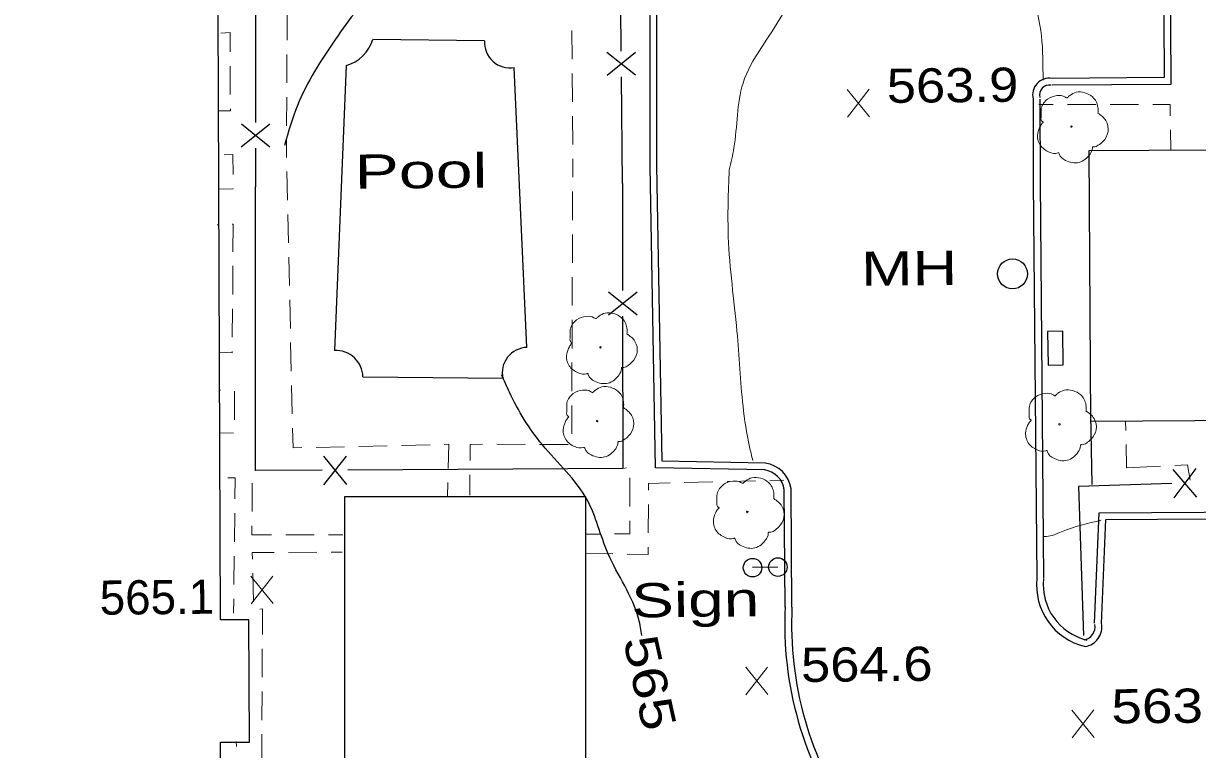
# Model space of a CAD drawing. Extents: x 2361708 to 2370558, y 6977955 to 6991887.
# Drawn here: x 2365821.9 to 2365986.7, y 6986721.6 to 6986823.5 of the extents above; entities that cross this region are included whole.
import ezdxf
from ezdxf.enums import TextEntityAlignment as Align

# ---------------------------------------------------------------- set-up
doc = ezdxf.new("R2010")
doc.units = 0
doc.header["$LTSCALE"] = 1.9
for name, color, linetype, lineweight in [('11', 7, 'Continuous', 25), ('13', 7, 'Continuous', 13), ('14', 7, 'Continuous', 13), ('17', 7, 'Continuous', 25), ('2', 7, 'Continuous', 25), ('20', 7, 'Continuous', 25), ('21', 7, 'Continuous', 25), ('23', 7, 'Continuous', 25), ('29', 7, 'Continuous', 13), ('31', 7, 'Continuous', 13), ('35', 7, 'Continuous', 13)]:
    doc.layers.add(name, color=color, linetype=linetype, lineweight=lineweight)

msp = doc.modelspace()

# ---------------------------------------------------------------- linework, layer by layer
at = {"layer": '11'}
msp.add_lwpolyline([(2365821.867, 6986712.447), (2365849.558, 6986712.54), (2365849.521, 6986722.66), (2365853.592, 6986722.679), (2365853.518, 6986739.849), (2365849.528, 6986739.831), (2365849.13, 6986837.322), (2365826.01, 6986837.232)], dxfattribs=at)
for points in [[(2366086.275, 6986812.818), (2366021.906, 6986812.386), (2366021.947, 6986805.956), (2365971.427, 6986805.645), (2365971.659, 6986767.705), (2365993.588, 6986767.844), (2365993.582, 6986768.454), (2366115.058, 6986769.61), (2366114.709, 6986806.228), (2366086.34, 6986805.958)], [(2365900.826, 6986757.11), (2365866.945, 6986757.118), (2365866.939, 6986713.576), (2365900.82, 6986713.568)]]:
    msp.add_lwpolyline(points, close=True, dxfattribs=at)
at = {"layer": '13'}
for p, q in [((2365858.865, 6986821.184), (2365858.876, 6986825.184)), ((2365898.853, 6986822.535), (2365898.881, 6986818.535)), ((2365858.831, 6986815.183), (2365858.853, 6986819.184)), ((2365850.896, 6986813.568), (2365850.878, 6986817.568)), ((2365898.89, 6986816.535), (2365898.918, 6986812.535)), ((2365858.808, 6986809.183), (2365858.821, 6986813.183)), ((2365964.415, 6986812.168), (2365966.415, 6986812.167)), ((2365968.415, 6986812.166), (2365972.415, 6986812.174)), ((2365974.416, 6986812.173), (2365978.416, 6986812.182)), ((2365898.937, 6986810.535), (2365898.965, 6986806.535)), ((2365982.88, 6986808.594), (2365982.917, 6986805.754)), ((2365858.787, 6986805.183), (2365858.798, 6986807.183)), ((2365858.801, 6986804.743), (2365858.787, 6986805.183)), ((2365898.98, 6986803.945), (2365898.969, 6986801.945)), ((2365898.974, 6986804.535), (2365898.98, 6986803.945)), ((2365858.928, 6986798.744), (2365858.84, 6986802.743)), ((2365898.958, 6986799.944), (2365898.946, 6986795.944)), ((2365859.065, 6986792.744), (2365858.977, 6986796.744)), ((2365849.171, 6986795.26), (2365849.071, 6986795.259)), ((2365898.936, 6986793.944), (2365898.923, 6986789.944)), ((2365859.192, 6986786.746), (2365859.104, 6986790.745)), ((2365851.234, 6986785.5), (2365851.265, 6986789.5)), ((2365898.913, 6986787.943), (2365898.901, 6986783.943)), ((2365851.181, 6986779.499), (2365851.213, 6986783.499)), ((2365859.329, 6986780.747), (2365859.241, 6986784.746)), ((2365898.89, 6986781.943), (2365898.878, 6986777.943)), ((2365859.456, 6986774.748), (2365859.368, 6986778.747)), ((2365898.867, 6986775.942), (2365898.855, 6986771.942)), ((2365849.531, 6986772.073), (2365849.291, 6986772.091)), ((2365851.511, 6986767.921), (2365851.503, 6986771.921)), ((2365859.594, 6986768.748), (2365859.505, 6986772.748)), ((2365898.854, 6986769.942), (2365898.842, 6986765.942)), ((2365849.348, 6986766.051), (2365851.348, 6986766.09)), ((2365866.938, 6986764.138), (2365862.938, 6986764.05)), ((2365872.937, 6986764.275), (2365868.937, 6986764.187)), ((2365878.936, 6986764.412), (2365874.936, 6986764.324)), ((2365892.316, 6986764.47), (2365888.316, 6986764.472)), ((2365898.316, 6986764.467), (2365894.316, 6986764.469)), ((2365854.409, 6986760.779), (2365854.429, 6986760.789)), ((2365906.527, 6986761.175), (2365905.999, 6986761.07)), ((2365853.953, 6986755.044), (2365853.986, 6986759.045)), ((2365881.405, 6986757.095), (2365881.446, 6986759.096)), ((2365884.536, 6986760.195), (2365884.503, 6986757.325)), ((2365907.009, 6986755.749), (2365907.001, 6986759.749)), ((2365918.627, 6986759.21), (2365914.628, 6986759.112)), ((2365924.626, 6986759.357), (2365920.627, 6986759.259)), ((2365928.625, 6986759.455), (2365926.626, 6986759.406)), ((2365909.587, 6986756.034), (2365909.575, 6986752.033)), ((2365851.474, 6986750.8), (2365851.526, 6986754.801)), ((2365862.675, 6986751.767), (2365858.675, 6986751.779)), ((2365866.676, 6986751.765), (2365864.675, 6986751.766)), ((2365900.856, 6986751.851), (2365902.856, 6986751.87)), ((2365851.401, 6986744.799), (2365851.453, 6986748.8)), ((2365859.058, 6986749.312), (2365863.058, 6986749.33)), ((2365865.058, 6986749.339), (2365866.598, 6986749.344)), ((2365904.603, 6986749.096), (2365900.792, 6986749.17)), ((2365854.154, 6986742.375), (2365854.046, 6986746.375)), ((2365851.359, 6986740.799), (2365851.38, 6986742.799)), ((2365855.375, 6986731.777), (2365855.387, 6986735.777)), ((2365855.342, 6986725.776), (2365855.364, 6986729.777)), ((2365851.757, 6986722.082), (2365851.741, 6986722.761))]:
    msp.add_line(p, q, dxfattribs=at)
for points in [[(2365850.869, 6986819.568), (2365850.864, 6986822.248), (2365849.574, 6986822.176)], [(2365849.178, 6986811.281), (2365850.908, 6986811.298), (2365850.905, 6986811.568)], [(2365980.416, 6986812.181), (2365982.826, 6986812.184), (2365982.851, 6986810.594)], [(2365851.293, 6986802.361), (2365851.257, 6986805.141), (2365850.037, 6986805.099)], [(2365849.342, 6986800.302), (2365851.323, 6986800.341), (2365851.322, 6986800.361)], [(2365851.277, 6986791.5), (2365851.31, 6986795.361), (2365851.17, 6986795.359)], [(2365849.37, 6986777.392), (2365851.172, 6986777.299), (2365851.17, 6986777.499)], [(2365860.939, 6986764.011), (2365859.709, 6986763.979), (2365859.642, 6986766.749)], [(2365881.487, 6986761.096), (2365881.555, 6986764.477), (2365880.935, 6986764.461)], [(2365886.315, 6986764.473), (2365884.585, 6986764.466), (2365884.557, 6986762.195)], [(2365851.547, 6986756.801), (2365851.589, 6986759.762), (2365850.548, 6986759.772)], [(2365912.628, 6986759.063), (2365909.589, 6986758.994), (2365909.588, 6986758.034)], [(2365904.856, 6986751.889), (2365907.006, 6986751.899), (2365907.008, 6986753.749)], [(2365856.675, 6986751.78), (2365853.935, 6986751.784), (2365853.943, 6986753.044)], [(2365853.997, 6986748.374), (2365853.968, 6986749.284), (2365857.058, 6986749.303)], [(2365909.574, 6986750.033), (2365909.574, 6986749.003), (2365906.603, 6986749.055)], [(2365855.398, 6986737.777), (2365855.413, 6986741.397), (2365855.034, 6986741.343)], [(2365855.168, 6986719.914), (2365855.318, 6986719.925), (2365855.331, 6986723.776)]]:
    msp.add_lwpolyline(points, dxfattribs=at)
at = {"layer": '14'}
msp.add_line((2365976.611, 6986766.432), (2365976.59, 6986767.622), dxfattribs=at)
for points in [[(2365981.479, 6986761.418), (2365976.721, 6986761.193), (2365976.65, 6986764.432)], [(2365985.628, 6986759.438), (2365985.277, 6986761.604), (2365983.478, 6986761.517)]]:
    msp.add_lwpolyline(points, dxfattribs=at)
at = {"layer": '17'}
for p, q in [((2365907.783, 6986816.28), (2365903.763, 6986819.441)), ((2365907.763, 6986819.479), (2365903.784, 6986816.242)), ((2365905.938, 6986801.061), (2365905.815, 6986816.061)), ((2365852.447, 6986806.242), (2365856.456, 6986809.441)), ((2365852.456, 6986809.443), (2365856.446, 6986806.24)), ((2365854.418, 6986806.041), (2365854.42, 6986800.63)), ((2365905.938, 6986801.061), (2365905.961, 6986786.061)), ((2365903.993, 6986785.861), (2365907.993, 6986782.66)), ((2365903.993, 6986782.662), (2365907.993, 6986785.86)), ((2365971.873, 6986758.817), (2365971.68, 6986768.595)), ((2365863.98, 6986762.81), (2365867.198, 6986758.83)), ((2365867.18, 6986762.83), (2365863.998, 6986758.81)), ((2365983.224, 6986760.955), (2365986.551, 6986757.066)), ((2365986.423, 6986761.065), (2365983.351, 6986756.966))]:
    msp.add_line(p, q, dxfattribs=at)
for points in [[(2365873.242, 6986850.882), (2365854.432, 6986850.833), (2365854.424, 6986809.641)], [(2365905.791, 6986819.661), (2365905.533, 6986850.97), (2365876.842, 6986850.896)], [(2365863.789, 6986760.838), (2365854.429, 6986760.789), (2365854.42, 6986800.63)], [(2365905.965, 6986782.46), (2365905.999, 6986761.07), (2365867.389, 6986760.862)], [(2365983.082, 6986758.984), (2365969.986, 6986758.569), (2365970.675, 6986737.644)]]:
    msp.add_lwpolyline(points, dxfattribs=at)
at = {"layer": '2'}
for p, q in [((2365963.598, 6986812.93), (2365963.608, 6986801.3)), ((2365964.558, 6986812.93), (2365964.568, 6986801.299)), ((2365963.608, 6986801.3), (2365964.118, 6986745.682)), ((2365964.568, 6986801.309), (2365965.078, 6986745.691)), ((2365928.785, 6986741.616), (2365928.657, 6986758.215)), ((2365929.745, 6986741.625), (2365929.617, 6986758.225))]:
    msp.add_line(p, q, dxfattribs=at)
for points in [[(2365966.956, 6986905.637), (2365981.467, 6986905.625), (2365981.98, 6986815.936), (2365966.27, 6986815.836)], [(2365966.956, 6986906.597), (2365982.417, 6986906.584), (2365982.949, 6986814.985), (2365966.279, 6986814.876)], [(2365909.825, 6986803.548), (2365909.79, 6986852.4), (2365926.506, 6986852.82)], [(2365910.785, 6986803.547), (2365910.749, 6986851.459), (2365926.535, 6986851.86)], [(2365925.962, 6986760.87), (2365910.568, 6986761.153), (2365909.825, 6986803.528)], [(2365925.983, 6986761.83), (2365911.509, 6986762.092), (2365910.785, 6986803.547)], [(2365972.238, 6986739.389), (2365972.891, 6986754.866), (2366024.41, 6986755.196), (2366136.123, 6986755.51), (2366172.383, 6986755.615), (2366172.744, 6986738.798)], [(2365973.199, 6986739.348), (2365973.81, 6986753.915), (2366024.419, 6986754.237), (2366027.53, 6986754.246)]]:
    msp.add_lwpolyline(points, dxfattribs=at)
for centre, radius, start, end in [((2365965.902, 6986813.493), 2.372, 81.05717, 193.72067), ((2365965.902, 6986813.493), 1.412, 81.05717, 193.72067), ((2365925.446, 6986757.654), 3.25, 7.78564, 82.67877), ((2365925.446, 6986757.654), 4.21, 7.78564, 82.67877), ((2365973.003, 6986744.756), 8.933, 174.04533, 256.31869), ((2365973.003, 6986744.756), 7.973, 174.04533, 256.31869), ((2365978.304, 6986739.226), 49.578, 177.1716, 214.67665), ((2365978.304, 6986739.226), 48.618, 177.1716, 214.67665), ((2365970.468, 6986738.825), 1.821, 278.7158, 10.85754), ((2365970.468, 6986738.825), 2.781, 278.7158, 10.85754)]:
    msp.add_arc(centre, radius, start, end, dxfattribs=at)
at = {"layer": '20'}
msp.add_circle((2365960.711, 6986788.392), 2.1, dxfattribs=at)
at = {"layer": '21'}
msp.add_line((2365927.781, 6986747.256), (2365924.222, 6986747.173), dxfattribs=at)
for centre in [(2365924.212, 6986747.162), (2365927.771, 6986747.246)]:
    msp.add_circle(centre, 1.3, dxfattribs=at)
at = {"layer": '23'}
for p, q in [((2365886.586, 6986821.108), (2365870.914, 6986821.309)), ((2365867.178, 6986817.623), (2365865.539, 6986777.655)), ((2365892.536, 6986778.072), (2365890.762, 6986817.337)), ((2365869.525, 6986773.923), (2365889.177, 6986773.74))]:
    msp.add_line(p, q, dxfattribs=at)
msp.add_lwpolyline([(2365967.823, 6986775.619), (2365967.758, 6986780.349), (2365965.638, 6986780.318), (2365965.703, 6986775.589)], close=True, dxfattribs=at)
for centre, radius, start, end in [((2365865.689, 6986822.869), 5.453, 285.85526, 343.37469), ((2365890.193, 6986820.905), 3.612, 176.77364, 279.06305), ((2365865.698, 6986773.831), 3.828, 1.38563, 92.38838), ((2365892.625, 6986774.536), 3.538, 91.43461, 192.9932)]:
    msp.add_arc(centre, radius, start, end, dxfattribs=at)
at = {"layer": '29'}
for centre in [(2365968.975, 6986809.072), (2365902.857, 6986778.091), (2365902.385, 6986767.736), (2365967.303, 6986767.274), (2365923.478, 6986754.976)]:
    msp.add_circle(centre, 0.1, dxfattribs=at)
for points in [[(2365965.009, 6986809.644), (2365965.029, 6986809.654), (2365964.948, 6986809.723), (2365964.712, 6986810.351), (2365964.75, 6986811.631), (2365965.638, 6986812.93), (2365966.943, 6986813.413), (2365968.065, 6986813.223), (2365968.297, 6986813.095), (2365968.367, 6986813.096), (2365968.416, 6986813.136), (2365968.763, 6986813.43), (2365969.629, 6986813.878), (2365970.84, 6986813.81), (2365971.956, 6986813.22), (2365972.689, 6986811.797), (2365972.697, 6986810.937)], [(2365972.687, 6986810.957), (2365973.827, 6986809.898), (2365974.112, 6986808.311), (2365973.405, 6986806.983), (2365972.75, 6986806.437), (2365972.082, 6986806.221), (2365971.932, 6986806.209), (2365971.913, 6986806.099), (2365971.592, 6986805.196), (2365970.053, 6986804.031), (2365968.16, 6986804.314), (2365967.261, 6986805.255), (2365967.19, 6986805.384), (2365967.07, 6986805.363), (2365965.859, 6986805.482), (2365964.589, 6986806.479), (2365964.244, 6986808.116), (2365964.614, 6986809.14), (2365964.94, 6986809.583), (2365965.009, 6986809.634)], [(2365898.891, 6986778.663), (2365898.911, 6986778.673), (2365898.83, 6986778.742), (2365898.594, 6986779.37), (2365898.632, 6986780.65), (2365899.52, 6986781.949), (2365900.825, 6986782.432), (2365901.947, 6986782.242), (2365902.178, 6986782.114), (2365902.248, 6986782.115), (2365902.298, 6986782.156), (2365902.645, 6986782.449), (2365903.511, 6986782.897), (2365904.722, 6986782.829), (2365905.837, 6986782.239), (2365906.571, 6986780.816), (2365906.579, 6986779.957)], [(2365906.569, 6986779.976), (2365907.709, 6986778.917), (2365907.994, 6986777.329), (2365907.286, 6986776.003), (2365906.632, 6986775.457), (2365905.964, 6986775.24), (2365905.814, 6986775.229), (2365905.795, 6986775.118), (2365905.474, 6986774.215), (2365903.935, 6986773.051), (2365902.042, 6986773.333), (2365901.143, 6986774.274), (2365901.071, 6986774.403), (2365900.952, 6986774.382), (2365899.74, 6986774.501), (2365898.471, 6986775.499), (2365898.125, 6986777.135), (2365898.496, 6986778.159), (2365898.821, 6986778.602), (2365898.891, 6986778.653)], [(2365898.419, 6986768.308), (2365898.439, 6986768.318), (2365898.359, 6986768.387), (2365898.123, 6986769.015), (2365898.161, 6986770.295), (2365899.048, 6986771.594), (2365900.354, 6986772.077), (2365901.475, 6986771.887), (2365901.707, 6986771.759), (2365901.777, 6986771.76), (2365901.827, 6986771.8), (2365902.174, 6986772.094), (2365903.039, 6986772.542), (2365904.25, 6986772.474), (2365905.366, 6986771.884), (2365906.099, 6986770.461), (2365906.108, 6986769.601)], [(2365963.337, 6986767.846), (2365963.357, 6986767.856), (2365963.276, 6986767.925), (2365963.04, 6986768.553), (2365963.078, 6986769.833), (2365963.966, 6986771.132), (2365965.271, 6986771.614), (2365966.393, 6986771.425), (2365966.624, 6986771.297), (2365966.694, 6986771.298), (2365966.744, 6986771.338), (2365967.091, 6986771.631), (2365967.957, 6986772.08), (2365969.168, 6986772.012), (2365970.283, 6986771.422), (2365971.017, 6986769.999), (2365971.025, 6986769.139)], [(2365906.097, 6986769.621), (2365907.237, 6986768.562), (2365907.522, 6986766.975), (2365906.815, 6986765.648), (2365906.16, 6986765.102), (2365905.492, 6986764.885), (2365905.342, 6986764.874), (2365905.323, 6986764.764), (2365905.002, 6986763.86), (2365903.463, 6986762.696), (2365901.57, 6986762.978), (2365900.671, 6986763.919), (2365900.6, 6986764.048), (2365900.48, 6986764.027), (2365899.269, 6986764.146), (2365898, 6986765.144), (2365897.654, 6986766.781), (2365898.024, 6986767.804), (2365898.35, 6986768.247), (2365898.42, 6986768.298)], [(2365971.015, 6986769.159), (2365972.155, 6986768.1), (2365972.44, 6986766.513), (2365971.733, 6986765.186), (2365971.078, 6986764.639), (2365970.41, 6986764.423), (2365970.26, 6986764.411), (2365970.241, 6986764.301), (2365969.92, 6986763.398), (2365968.381, 6986762.234), (2365966.488, 6986762.515), (2365965.589, 6986763.457), (2365965.518, 6986763.586), (2365965.398, 6986763.565), (2365964.187, 6986763.684), (2365962.917, 6986764.682), (2365962.572, 6986766.318), (2365962.942, 6986767.342), (2365963.268, 6986767.785), (2365963.337, 6986767.836)], [(2365919.512, 6986755.548), (2365919.532, 6986755.558), (2365919.451, 6986755.628), (2365919.215, 6986756.255), (2365919.253, 6986757.536), (2365920.141, 6986758.834), (2365921.446, 6986759.317), (2365922.568, 6986759.128), (2365922.799, 6986759), (2365922.869, 6986759), (2365922.919, 6986759.041), (2365923.266, 6986759.334), (2365924.132, 6986759.782), (2365925.342, 6986759.714), (2365926.458, 6986759.125), (2365927.192, 6986757.702), (2365927.2, 6986756.841)], [(2365927.19, 6986756.861), (2365928.33, 6986755.802), (2365928.615, 6986754.214), (2365927.908, 6986752.888), (2365927.253, 6986752.342), (2365926.585, 6986752.125), (2365926.435, 6986752.114), (2365926.416, 6986752.004), (2365926.094, 6986751.101), (2365924.556, 6986749.936), (2365922.663, 6986750.218), (2365921.764, 6986751.159), (2365921.692, 6986751.289), (2365921.573, 6986751.268), (2365920.361, 6986751.386), (2365919.092, 6986752.384), (2365918.747, 6986754.021), (2365919.117, 6986755.044), (2365919.442, 6986755.487), (2365919.512, 6986755.538)]]:
    msp.add_spline(points, degree=3, dxfattribs=at)
at = {"layer": '31'}
for p, q in [((2365940.63, 6986810.422), (2365937.514, 6986814.272)), ((2365937.551, 6986810.393), (2365940.594, 6986814.301)), ((2365856.907, 6986742.111), (2365853.79, 6986745.962)), ((2365853.827, 6986742.082), (2365856.87, 6986745.991)), ((2365926.372, 6986729.342), (2365923.255, 6986733.193)), ((2365923.292, 6986729.313), (2365926.335, 6986733.222)), ((2365972.171, 6986723.328), (2365969.054, 6986727.178)), ((2365969.091, 6986723.299), (2365972.134, 6986727.207))]:
    msp.add_line(p, q, dxfattribs=at)
at = {"layer": '31', "lineweight": 25}
for points in [[(2365880.469, 6986837.641), (2365878.004, 6986834.917), (2365871.969, 6986829.179), (2365865.663, 6986821.338), (2365860.332, 6986812.027), (2365858.495, 6986806.419)], [(2365908.662, 6986737.644), (2365908.24, 6986739.91), (2365903.902, 6986749.199), (2365900.99, 6986756.692), (2365894.707, 6986764.412), (2365890.086, 6986771.789), (2365888.983, 6986774.238)]]:
    msp.add_spline(points, degree=3, dxfattribs=at)
at = {"layer": '35'}
for points in [[(2365964.993, 6986815.584), (2365963.267, 6986827.698), (2365954.608, 6986835.956), (2365945.051, 6986836.685), (2365933.709, 6986833.677), (2365928.413, 6986824.816), (2365922.884, 6986815.173), (2365921.601, 6986806.07), (2365920.94, 6986803.004)], [(2365920.94, 6986803.004), (2365920.81, 6986793.582), (2365922.026, 6986780.334), (2365922.876, 6986769.851), (2365923.791, 6986764.129), (2365924.249, 6986762.204)], [(2365973.151, 6986753.818), (2365967.596, 6986752.206), (2365965.462, 6986751.546), (2365965.142, 6986751.543)]]:
    msp.add_spline(points, degree=3, dxfattribs=at)

# ---------------------------------------------------------------- texts
at = {"layer": '20'}
for s, width, p in [('  MH', 1.35, (2365934.667, 6986786.674)), ('Sign', 1.4, (2365907.198, 6986740.17))]:
    msp.add_text(s, height=4.8, rotation=0.545, dxfattribs=dict(at, width=width)).set_placement(p)
at = {"layer": '23', "width": 1.45}
msp.add_text('Pool', height=4.8, rotation=0.545, dxfattribs=at).set_placement((2365868.373, 6986800.333))
at = {"layer": '31'}
for s, width, p in [('563.9', 1.15, (2365943.072, 6986812.385)), ('564.6', 1.15, (2365931.035, 6986731.116)), ('563.2', 1.2, (2365974.613, 6986725.291))]:
    msp.add_text(s, height=4.8, rotation=0.545, dxfattribs=dict(at, width=width)).set_placement(p)
msp.add_text('565.1', height=4.8, rotation=0.545, dxfattribs=at).set_placement((2365832.591, 6986740.55))
at = {"layer": '31', "width": 1.25}
msp.add_text(' 565 ', height=4.8, rotation=282.513, dxfattribs=at).set_placement((2365907.477, 6986730.505), align=Align.CENTER)

doc.saveas('drawing.dxf')
